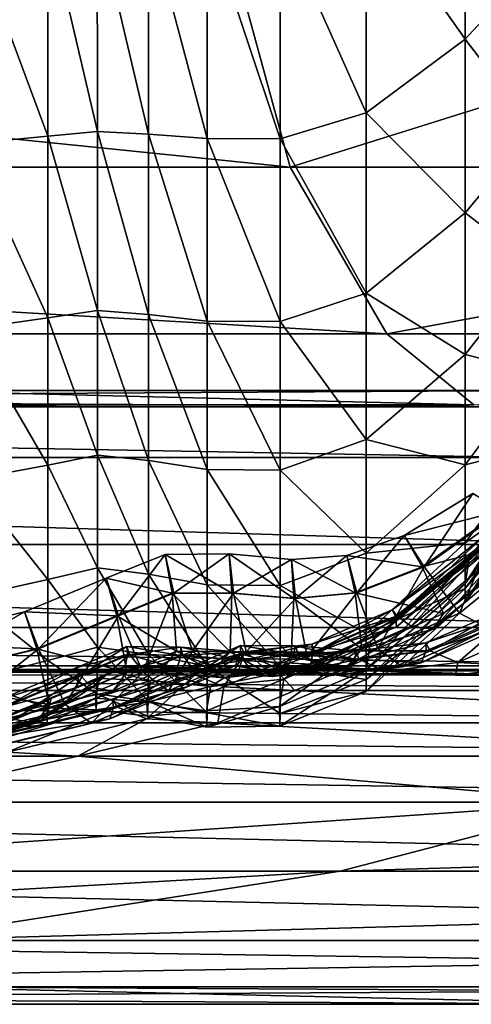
# Model space of a CAD drawing. Header units: millimetres. Extents: x 2387 to 13955, y -4964 to 364.
# Tile 553 of 656: x 7061.72 to 7066.44, y -3436.53 to -3426.23. Entities that reach past the tile are written whole.
import ezdxf

# ---------------------------------------------------------------- set-up
doc = ezdxf.new("R2010")
doc.units = ezdxf.units.MM
doc.header["$MEASUREMENT"] = 0
doc.layers.add('Predefinito', color=7, linetype='Continuous', true_color=0x000000)

msp = doc.modelspace()

# ---------------------------------------------------------------- linework, layer by layer
at = {"layer": 'Predefinito'}
for points in [[(7065.344, -3424.964, 13.362), (7066.378, -3424.3, 14.404), (7066.378, -3426.438, 14.882)], [(7067.104, -3425.649, 15.971), (7066.378, -3426.438, 14.882), (7066.378, -3424.3, 14.404)], [(7034.903, -3424.746, 608.078), (7035.729, -3427.775, 608.078), (7064.549, -3427.775, 730.308)], [(7064.549, -3427.775, 730.308), (7063.723, -3424.746, 730.308), (7034.903, -3424.746, 608.078)], [(7074.203, -3424.746, 775.505), (7063.723, -3424.746, 730.308), (7064.549, -3427.775, 730.308)], [(7064.549, -3427.775, 730.308), (7075.029, -3427.775, 775.505), (7074.203, -3424.746, 775.505)], [(7064.444, -3425.193, 12.977), (7065.344, -3424.964, 13.362), (7065.344, -3427.209, 13.843)], [(7066.378, -3426.438, 14.882), (7065.344, -3427.209, 13.843), (7065.344, -3424.964, 13.362)], [(7062.017, -3425.18, 13.035), (7062.534, -3425.151, 13.182), (7062.536, -3427.402, 13.668)], [(7062.534, -3425.151, 13.182), (7063.068, -3425.166, 13.107), (7063.07, -3427.43, 13.594)], [(7063.07, -3427.43, 13.594), (7062.536, -3427.402, 13.668), (7062.534, -3425.151, 13.182)], [(7061.188, -3425.225, 12.81), (7062.017, -3425.18, 13.035), (7062.018, -3427.453, 13.53)], [(7062.018, -3427.453, 13.53), (7061.189, -3427.531, 13.321), (7061.188, -3425.225, 12.81)], [(7062.536, -3427.402, 13.668), (7062.018, -3427.453, 13.53), (7062.017, -3425.18, 13.035)], [(7063.068, -3425.166, 13.107), (7063.684, -3425.192, 12.981), (7063.684, -3427.476, 13.471)], [(7063.684, -3427.476, 13.471), (7063.07, -3427.43, 13.594), (7063.068, -3425.166, 13.107)], [(7063.684, -3425.192, 12.981), (7064.444, -3425.193, 12.977), (7064.444, -3427.478, 13.464)], [(7064.444, -3427.478, 13.464), (7063.684, -3427.476, 13.471), (7063.684, -3425.192, 12.981)], [(7065.344, -3427.209, 13.843), (7064.444, -3427.478, 13.464), (7064.444, -3425.193, 12.977)], [(7066.378, -3426.438, 14.882), (7067.104, -3425.649, 15.971), (7067.103, -3427.384, 16.758)], [(7065.344, -3427.209, 13.843), (7066.378, -3426.438, 14.882), (7066.378, -3428.252, 15.698)], [(7067.103, -3427.384, 16.758), (7066.378, -3428.252, 15.698), (7066.378, -3426.438, 14.882)], [(7064.444, -3427.478, 13.464), (7065.344, -3427.209, 13.843), (7065.344, -3429.092, 14.682)], [(7066.378, -3428.252, 15.698), (7065.344, -3429.092, 14.682), (7065.344, -3427.209, 13.843)], [(7062.018, -3427.453, 13.53), (7062.536, -3427.402, 13.668), (7062.537, -3429.274, 14.5)], [(7063.07, -3429.317, 14.433), (7062.537, -3429.274, 14.5), (7062.536, -3427.402, 13.668)], [(7062.536, -3427.402, 13.668), (7063.07, -3427.43, 13.594), (7063.07, -3429.317, 14.433)], [(7063.684, -3429.386, 14.322), (7063.07, -3429.317, 14.433), (7063.07, -3427.43, 13.594)], [(7063.07, -3427.43, 13.594), (7063.684, -3427.476, 13.471), (7063.684, -3429.386, 14.322)], [(7066.378, -3428.252, 15.698), (7067.103, -3427.384, 16.758), (7067.102, -3428.812, 17.864)], [(7061.189, -3427.531, 13.321), (7062.018, -3427.453, 13.53), (7062.018, -3429.351, 14.378)], [(7062.018, -3429.351, 14.378), (7061.189, -3429.468, 14.191), (7061.189, -3427.531, 13.321)], [(7062.537, -3429.274, 14.5), (7062.018, -3429.351, 14.378), (7062.018, -3427.453, 13.53)], [(7064.444, -3429.39, 14.315), (7063.684, -3429.386, 14.322), (7063.684, -3427.476, 13.471)], [(7063.684, -3427.476, 13.471), (7064.444, -3427.478, 13.464), (7064.444, -3429.39, 14.315)], [(7065.344, -3429.092, 14.682), (7064.444, -3429.39, 14.315), (7064.444, -3427.478, 13.464)], [(7035.729, -3427.775, 608.078), (7036.738, -3429.519, 608.078), (7065.559, -3429.519, 730.308)], [(7065.559, -3429.519, 730.308), (7064.549, -3427.775, 730.308), (7035.729, -3427.775, 608.078)], [(7075.029, -3427.775, 775.505), (7064.549, -3427.775, 730.308), (7065.559, -3429.519, 730.308)], [(7065.559, -3429.519, 730.308), (7076.039, -3429.519, 775.505), (7075.029, -3427.775, 775.505)], [(7065.344, -3429.092, 14.682), (7066.378, -3428.252, 15.698), (7066.378, -3429.735, 16.85)], [(7067.102, -3428.812, 17.864), (7066.378, -3429.735, 16.85), (7066.378, -3428.252, 15.698)], [(7066.378, -3429.735, 16.85), (7067.102, -3428.812, 17.864), (7067.103, -3429.918, 19.293)], [(7064.444, -3429.39, 14.315), (7065.344, -3429.092, 14.682), (7065.344, -3430.623, 15.871)], [(7066.378, -3429.735, 16.85), (7065.344, -3430.623, 15.871), (7065.344, -3429.092, 14.682)], [(7062.018, -3429.351, 14.378), (7062.537, -3429.274, 14.5), (7062.537, -3430.788, 15.675)], [(7062.537, -3429.274, 14.5), (7063.07, -3429.317, 14.433), (7063.071, -3430.844, 15.619)], [(7063.071, -3430.844, 15.619), (7062.537, -3430.788, 15.675), (7062.537, -3429.274, 14.5)], [(7061.189, -3429.468, 14.191), (7062.018, -3429.351, 14.378), (7062.019, -3430.89, 15.573)], [(7062.537, -3430.788, 15.675), (7062.019, -3430.89, 15.573), (7062.018, -3429.351, 14.378)], [(7063.07, -3429.317, 14.433), (7063.684, -3429.386, 14.322), (7063.684, -3430.936, 15.527)], [(7063.684, -3430.936, 15.527), (7063.071, -3430.844, 15.619), (7063.07, -3429.317, 14.433)], [(7063.684, -3429.386, 14.322), (7064.444, -3429.39, 14.315), (7064.444, -3430.943, 15.52)], [(7064.444, -3430.943, 15.52), (7063.684, -3430.936, 15.527), (7063.684, -3429.386, 14.322)], [(7062.019, -3430.89, 15.573), (7061.189, -3431.046, 15.417), (7061.189, -3429.468, 14.191)], [(7065.344, -3430.623, 15.871), (7064.444, -3430.943, 15.52), (7064.444, -3429.39, 14.315)], [(7036.738, -3429.519, 608.078), (7037.649, -3430.261, 608.06), (7066.47, -3430.26, 730.29)], [(7066.47, -3430.26, 730.29), (7065.559, -3429.519, 730.308), (7036.738, -3429.519, 608.078)], [(7076.039, -3429.519, 775.505), (7065.559, -3429.519, 730.308), (7066.47, -3430.26, 730.29)], [(7065.344, -3430.623, 15.871), (7066.378, -3429.735, 16.85), (7066.378, -3430.887, 18.334)], [(7067.103, -3429.918, 19.293), (7066.378, -3430.887, 18.334), (7066.378, -3429.735, 16.85)], [(7066.378, -3430.887, 18.334), (7067.103, -3429.918, 19.293), (7067.106, -3430.704, 21.01)], [(7038.179, -3430.281, 608.005), (7038.349, -3430.112, 607.968), (7067.17, -3430.111, 730.202)], [(7067.17, -3430.111, 730.202), (7067, -3430.281, 730.237), (7038.179, -3430.281, 608.005)], [(7038.349, -3430.112, 607.968), (7038.179, -3430.281, 608.005), (7067, -3430.281, 730.237)], [(7067, -3430.281, 730.237), (7067.17, -3430.111, 730.202), (7038.349, -3430.112, 607.968)], [(7067, -3430.281, 730.237), (7066.47, -3430.26, 730.29), (7037.649, -3430.261, 608.06)], [(7037.649, -3430.261, 608.06), (7038.179, -3430.281, 608.005), (7067, -3430.281, 730.237)], [(7038.179, -3430.281, 608.005), (7038.2, -3430.811, 608.06), (7067.021, -3430.811, 730.29)], [(7067.021, -3430.811, 730.29), (7067, -3430.281, 730.237), (7038.179, -3430.281, 608.005)], [(7064.444, -3430.943, 15.52), (7065.344, -3430.623, 15.871), (7065.344, -3431.811, 17.402)], [(7066.378, -3430.887, 18.334), (7065.344, -3431.811, 17.402), (7065.344, -3430.623, 15.871)], [(7066.378, -3431.703, 20.136), (7067.106, -3430.704, 21.01), (7067.109, -3431.174, 22.982)], [(7067.106, -3430.704, 21.01), (7066.378, -3431.703, 20.136), (7066.378, -3430.887, 18.334)], [(7038.2, -3430.811, 608.06), (7038.941, -3431.722, 608.078), (7067.762, -3431.722, 730.308)], [(7067.762, -3431.722, 730.308), (7067.021, -3430.811, 730.29), (7038.2, -3430.811, 608.06)], [(7062.019, -3430.89, 15.573), (7062.537, -3430.788, 15.675), (7062.537, -3431.963, 17.189)], [(7063.07, -3432.03, 17.147), (7062.537, -3431.963, 17.189), (7062.537, -3430.788, 15.675)], [(7062.537, -3430.788, 15.675), (7063.071, -3430.844, 15.619), (7063.07, -3432.03, 17.147)], [(7061.189, -3431.046, 15.417), (7062.019, -3430.89, 15.573), (7062.018, -3432.085, 17.112)], [(7062.537, -3431.963, 17.189), (7062.018, -3432.085, 17.112), (7062.019, -3430.89, 15.573)], [(7063.684, -3432.141, 17.077), (7063.07, -3432.03, 17.147), (7063.071, -3430.844, 15.619)], [(7063.071, -3430.844, 15.619), (7063.684, -3430.936, 15.527), (7063.684, -3432.141, 17.077)], [(7065.344, -3431.811, 17.402), (7066.378, -3430.887, 18.334), (7066.378, -3431.703, 20.136)], [(7066.378, -3432.128, 215.142), (7067.115, -3431.167, 215.43), (7067.165, -3430.925, 359.897)], [(7067.165, -3430.925, 359.897), (7066.426, -3431.852, 359.823), (7066.378, -3432.128, 215.142)], [(7066.571, -3431.753, 412.596), (7066.426, -3431.852, 359.823), (7067.165, -3430.925, 359.897)], [(7064.444, -3432.148, 17.073), (7063.684, -3432.141, 17.077), (7063.684, -3430.936, 15.527)], [(7063.684, -3430.936, 15.527), (7064.444, -3430.943, 15.52), (7064.444, -3432.148, 17.073)], [(7065.344, -3431.811, 17.402), (7064.444, -3432.148, 17.073), (7064.444, -3430.943, 15.52)], [(7062.018, -3432.085, 17.112), (7061.189, -3432.272, 16.995), (7061.189, -3431.046, 15.417)], [(7065.949, -3431.953, 426.891), (7065.743, -3431.628, 426.802), (7066.46, -3431.189, 426.83)], [(7066.754, -3431.37, 426.699), (7066.46, -3431.189, 426.83), (7065.743, -3431.628, 426.802)], [(7066.46, -3431.189, 426.83), (7066.772, -3431.37, 426.909), (7065.949, -3431.953, 426.891)], [(7067.115, -3431.167, 215.43), (7066.378, -3432.128, 215.142), (7066.378, -3432.324, 71.599)], [(7066.378, -3432.324, 71.599), (7067.112, -3431.329, 72.143), (7067.115, -3431.167, 215.43)], [(7067.109, -3431.174, 22.982), (7066.378, -3432.182, 22.245), (7066.378, -3431.703, 20.136)], [(7066.378, -3432.182, 22.245), (7067.109, -3431.174, 22.982), (7067.112, -3431.329, 72.143)], [(7067.112, -3431.329, 72.143), (7066.378, -3432.324, 71.599), (7066.378, -3432.182, 22.245)], [(7065.743, -3431.628, 426.802), (7065.931, -3431.953, 426.681), (7066.754, -3431.37, 426.699)], [(7067.135, -3431.644, 425.783), (7066.754, -3431.37, 426.699), (7065.931, -3431.953, 426.681)], [(7066.32, -3432.439, 427.744), (7065.949, -3431.953, 426.891), (7066.772, -3431.37, 426.909)], [(7066.772, -3431.37, 426.909), (7067.303, -3431.642, 427.748), (7066.32, -3432.439, 427.744)], [(7065.931, -3431.953, 426.681), (7065.743, -3431.628, 426.802), (7065.143, -3431.836, 426.776)], [(7065.248, -3432.225, 426.873), (7065.143, -3431.836, 426.776), (7065.743, -3431.628, 426.802)], [(7065.743, -3431.628, 426.802), (7065.949, -3431.953, 426.891), (7065.248, -3432.225, 426.873)], [(7066.641, -3431.664, 419.606), (7066.585, -3431.626, 419.795), (7065.616, -3432.404, 419.791)], [(7065.671, -3432.473, 419.973), (7065.616, -3432.404, 419.791), (7066.585, -3431.626, 419.795)], [(7066.585, -3431.626, 419.795), (7066.662, -3431.664, 419.976), (7065.671, -3432.473, 419.973)], [(7065.931, -3431.953, 426.681), (7066.152, -3432.442, 425.778), (7067.135, -3431.644, 425.783)], [(7067.08, -3431.737, 423.348), (7067.135, -3431.644, 425.783), (7066.152, -3432.442, 425.778)], [(7066.626, -3432.599, 430.158), (7066.32, -3432.439, 427.744), (7067.303, -3431.642, 427.748)], [(7038.941, -3431.722, 608.078), (7039.975, -3432.59, 608.078), (7068.796, -3432.59, 730.308)], [(7068.796, -3432.59, 730.308), (7067.762, -3431.722, 730.308), (7038.941, -3431.722, 608.078)], [(7065.344, -3432.65, 19.282), (7066.378, -3431.703, 20.136), (7066.378, -3432.182, 22.245)], [(7066.378, -3431.703, 20.136), (7065.344, -3432.65, 19.282), (7065.344, -3431.811, 17.402)], [(7065.66, -3432.58, 417.757), (7065.535, -3432.624, 412.596), (7066.571, -3431.753, 412.596)], [(7066.426, -3431.852, 359.823), (7066.571, -3431.753, 412.596), (7065.535, -3432.624, 412.596)], [(7065.616, -3432.404, 419.791), (7065.65, -3432.473, 419.603), (7066.641, -3431.664, 419.606)], [(7066.685, -3431.725, 417.757), (7066.641, -3431.664, 419.606), (7065.65, -3432.473, 419.603)], [(7065.65, -3432.473, 419.603), (7065.66, -3432.58, 417.757), (7066.685, -3431.725, 417.757)], [(7066.571, -3431.753, 412.596), (7066.685, -3431.725, 417.757), (7065.66, -3432.58, 417.757)], [(7065.814, -3432.575, 420.907), (7065.671, -3432.473, 419.973), (7066.662, -3431.664, 419.976)], [(7066.662, -3431.664, 419.976), (7066.839, -3431.72, 420.907), (7065.814, -3432.575, 420.907)], [(7066.043, -3432.607, 423.348), (7065.814, -3432.575, 420.907), (7066.839, -3431.72, 420.907)], [(7066.839, -3431.72, 420.907), (7067.08, -3431.737, 423.348), (7066.043, -3432.607, 423.348)], [(7066.152, -3432.442, 425.778), (7066.043, -3432.607, 423.348), (7067.08, -3431.737, 423.348)], [(7063.316, -3432.23, 426.666), (7063.245, -3431.826, 426.778), (7062.626, -3432.073, 426.787)], [(7062.755, -3432.466, 426.882), (7062.626, -3432.073, 426.787), (7063.245, -3431.826, 426.778)], [(7063.245, -3431.826, 426.778), (7063.334, -3432.23, 426.876), (7062.755, -3432.466, 426.882)], [(7063.334, -3432.23, 426.876), (7063.245, -3431.826, 426.778), (7063.912, -3431.818, 426.765)], [(7063.941, -3432.228, 426.657), (7063.912, -3431.818, 426.765), (7063.245, -3431.826, 426.778)], [(7063.245, -3431.826, 426.778), (7063.316, -3432.23, 426.666), (7063.941, -3432.228, 426.657)], [(7063.912, -3431.818, 426.765), (7063.959, -3432.228, 426.867), (7063.334, -3432.23, 426.876)], [(7063.959, -3432.228, 426.867), (7063.912, -3431.818, 426.765), (7064.565, -3431.878, 426.761)], [(7063.912, -3431.818, 426.765), (7063.941, -3432.228, 426.657), (7064.587, -3432.285, 426.653)], [(7064.587, -3432.285, 426.653), (7064.565, -3431.878, 426.761), (7063.912, -3431.818, 426.765)], [(7064.444, -3432.148, 17.073), (7065.344, -3431.811, 17.402), (7065.344, -3432.65, 19.282)], [(7065.23, -3432.225, 426.663), (7065.143, -3431.836, 426.776), (7064.565, -3431.878, 426.761)], [(7064.605, -3432.284, 426.863), (7064.565, -3431.878, 426.761), (7065.143, -3431.836, 426.776)], [(7065.143, -3431.836, 426.776), (7065.248, -3432.225, 426.873), (7064.605, -3432.284, 426.863)], [(7065.143, -3431.836, 426.776), (7065.23, -3432.225, 426.663), (7065.931, -3431.953, 426.681)], [(7065.343, -3433.035, 214.857), (7066.378, -3432.128, 215.142), (7066.426, -3431.852, 359.823)], [(7066.426, -3431.852, 359.823), (7065.39, -3432.733, 359.752), (7065.343, -3433.035, 214.857)], [(7065.535, -3432.624, 412.596), (7065.39, -3432.733, 359.752), (7066.426, -3431.852, 359.823)], [(7064.565, -3431.878, 426.761), (7064.605, -3432.284, 426.863), (7063.959, -3432.228, 426.867)], [(7064.565, -3431.878, 426.761), (7064.587, -3432.285, 426.653), (7065.23, -3432.225, 426.663)], [(7066.152, -3432.442, 425.778), (7065.931, -3431.953, 426.681), (7065.23, -3432.225, 426.663)], [(7065.466, -3432.808, 427.739), (7065.248, -3432.225, 426.873), (7065.949, -3431.953, 426.891)], [(7065.949, -3431.953, 426.891), (7066.32, -3432.439, 427.744), (7065.466, -3432.808, 427.739)], [(7062.018, -3432.085, 17.112), (7062.537, -3431.963, 17.189), (7062.535, -3432.795, 19.061)], [(7063.069, -3432.87, 19.033), (7062.535, -3432.795, 19.061), (7062.537, -3431.963, 17.189)], [(7062.537, -3431.963, 17.189), (7063.07, -3432.03, 17.147), (7063.069, -3432.87, 19.033)], [(7063.684, -3432.992, 18.987), (7063.069, -3432.87, 19.033), (7063.07, -3432.03, 17.147)], [(7063.07, -3432.03, 17.147), (7063.684, -3432.141, 17.077), (7063.684, -3432.992, 18.987)], [(7061.189, -3432.272, 16.995), (7062.018, -3432.085, 17.112), (7062.017, -3432.933, 19.01)], [(7062.737, -3432.466, 426.671), (7062.626, -3432.073, 426.787), (7061.775, -3432.425, 426.788)], [(7061.921, -3432.813, 426.882), (7061.775, -3432.425, 426.788), (7062.626, -3432.073, 426.787)], [(7062.626, -3432.073, 426.787), (7062.755, -3432.466, 426.882), (7061.921, -3432.813, 426.882)], [(7062.535, -3432.795, 19.061), (7062.017, -3432.933, 19.01), (7062.018, -3432.085, 17.112)], [(7062.626, -3432.073, 426.787), (7062.737, -3432.466, 426.671), (7063.316, -3432.23, 426.666)], [(7063.684, -3432.141, 17.077), (7064.444, -3432.148, 17.073), (7064.444, -3432.999, 18.985)], [(7064.444, -3432.999, 18.985), (7063.684, -3432.992, 18.987), (7063.684, -3432.141, 17.077)], [(7065.344, -3432.65, 19.282), (7064.444, -3432.999, 18.985), (7064.444, -3432.148, 17.073)], [(7066.378, -3432.128, 215.142), (7065.343, -3433.035, 214.857), (7065.343, -3433.259, 71.061)], [(7065.343, -3433.259, 71.061), (7066.378, -3432.324, 71.599), (7066.378, -3432.128, 215.142)], [(7063.361, -3432.836, 425.779), (7063.316, -3432.23, 426.666), (7062.737, -3432.466, 426.671)], [(7063.011, -3433.056, 427.744), (7062.755, -3432.466, 426.882), (7063.334, -3432.23, 426.876)], [(7063.334, -3432.23, 426.876), (7063.529, -3432.835, 427.745), (7063.011, -3433.056, 427.744)], [(7063.923, -3432.843, 425.775), (7063.941, -3432.228, 426.657), (7063.316, -3432.23, 426.666)], [(7063.316, -3432.23, 426.666), (7063.361, -3432.836, 425.779), (7063.923, -3432.843, 425.775)], [(7063.529, -3432.835, 427.745), (7063.334, -3432.23, 426.876), (7063.959, -3432.228, 426.867)], [(7063.959, -3432.228, 426.867), (7064.091, -3432.841, 427.741), (7063.529, -3432.835, 427.745)], [(7063.941, -3432.228, 426.657), (7063.923, -3432.843, 425.775), (7064.559, -3432.895, 425.772)], [(7064.559, -3432.895, 425.772), (7064.587, -3432.285, 426.653), (7063.941, -3432.228, 426.657)], [(7064.091, -3432.841, 427.741), (7063.959, -3432.228, 426.867), (7064.605, -3432.284, 426.863)], [(7065.298, -3432.81, 425.774), (7065.23, -3432.225, 426.663), (7064.587, -3432.285, 426.653)], [(7064.728, -3432.893, 427.738), (7064.605, -3432.284, 426.863), (7065.248, -3432.225, 426.873)], [(7065.248, -3432.225, 426.873), (7065.466, -3432.808, 427.739), (7064.728, -3432.893, 427.738)], [(7065.23, -3432.225, 426.663), (7065.298, -3432.81, 425.774), (7066.152, -3432.442, 425.778)], [(7066.378, -3432.182, 22.245), (7065.344, -3433.132, 21.519), (7065.344, -3432.65, 19.282)], [(7065.344, -3433.132, 21.519), (7066.378, -3432.182, 22.245), (7066.378, -3432.324, 71.599)], [(7062.017, -3432.933, 19.01), (7061.188, -3433.142, 18.932), (7061.189, -3432.272, 16.995)], [(7064.605, -3432.284, 426.863), (7064.728, -3432.893, 427.738), (7064.091, -3432.841, 427.741)], [(7064.587, -3432.285, 426.653), (7064.559, -3432.895, 425.772), (7065.298, -3432.81, 425.774)], [(7066.378, -3432.324, 71.599), (7065.343, -3433.259, 71.061), (7065.344, -3433.132, 21.519)], [(7060.527, -3433.144, 426.875), (7060.417, -3432.748, 426.778), (7061.775, -3432.425, 426.788)], [(7061.903, -3432.813, 426.671), (7061.775, -3432.425, 426.788), (7060.417, -3432.748, 426.778)], [(7061.775, -3432.425, 426.788), (7061.921, -3432.813, 426.882), (7060.527, -3433.144, 426.875)], [(7061.775, -3432.425, 426.788), (7061.903, -3432.813, 426.671), (7062.737, -3432.466, 426.671)], [(7062.844, -3433.057, 425.779), (7062.737, -3432.466, 426.671), (7061.903, -3432.813, 426.671)], [(7062.199, -3433.394, 427.742), (7061.921, -3432.813, 426.882), (7062.755, -3432.466, 426.882)], [(7062.755, -3432.466, 426.882), (7063.011, -3433.056, 427.744), (7062.199, -3433.394, 427.742)], [(7062.737, -3432.466, 426.671), (7062.844, -3433.057, 425.779), (7063.361, -3432.836, 425.779)], [(7064.809, -3432.846, 419.971), (7064.776, -3432.764, 419.787), (7065.616, -3432.404, 419.791)], [(7065.65, -3432.473, 419.603), (7065.616, -3432.404, 419.791), (7064.776, -3432.764, 419.787)], [(7064.776, -3432.764, 419.787), (7064.788, -3432.847, 419.601), (7065.65, -3432.473, 419.603)], [(7065.66, -3432.58, 417.757), (7065.65, -3432.473, 419.603), (7064.788, -3432.847, 419.601)], [(7065.616, -3432.404, 419.791), (7065.671, -3432.473, 419.973), (7064.809, -3432.846, 419.971)], [(7064.919, -3432.969, 420.906), (7064.809, -3432.846, 419.971), (7065.671, -3432.473, 419.973)], [(7065.671, -3432.473, 419.973), (7065.814, -3432.575, 420.907), (7064.919, -3432.969, 420.906)], [(7066.043, -3432.607, 423.348), (7066.152, -3432.442, 425.778), (7065.298, -3432.81, 425.774)], [(7065.721, -3433, 430.158), (7065.466, -3432.808, 427.739), (7066.32, -3432.439, 427.744)], [(7066.32, -3432.439, 427.744), (7066.626, -3432.599, 430.158), (7065.721, -3433, 430.158)], [(7066.012, -3432.832, 433.911), (7065.968, -3432.749, 433.728), (7066.808, -3432.389, 433.736)], [(7066.831, -3432.458, 433.546), (7066.808, -3432.389, 433.736), (7065.968, -3432.749, 433.728)], [(7065.968, -3432.749, 433.728), (7065.97, -3432.832, 433.541), (7066.831, -3432.458, 433.546)], [(7066.813, -3432.562, 432.602), (7066.831, -3432.458, 433.546), (7065.97, -3432.832, 433.541)], [(7066.808, -3432.389, 433.736), (7066.873, -3432.458, 433.916), (7066.012, -3432.832, 433.911)], [(7066.304, -3432.954, 435.734), (7066.012, -3432.832, 433.911), (7066.873, -3432.458, 433.916)], [(7066.873, -3432.458, 433.916), (7067.197, -3432.56, 435.734), (7066.304, -3432.954, 435.734)], [(7065.138, -3433.007, 423.348), (7064.919, -3432.969, 420.906), (7065.814, -3432.575, 420.907)], [(7065.814, -3432.575, 420.907), (7066.043, -3432.607, 423.348), (7065.138, -3433.007, 423.348)], [(7066.626, -3432.599, 430.158), (7066.813, -3432.562, 432.602), (7065.92, -3432.956, 432.601)], [(7065.97, -3432.832, 433.541), (7065.92, -3432.956, 432.601), (7066.813, -3432.562, 432.602)], [(7067.046, -3432.994, 440.841), (7066.304, -3432.954, 435.734), (7067.197, -3432.56, 435.734)], [(7039.975, -3432.59, 608.078), (7040.873, -3432.99, 608.078), (7069.694, -3432.99, 730.308)], [(7069.694, -3432.99, 730.308), (7068.796, -3432.59, 730.308), (7039.975, -3432.59, 608.078)], [(7064.444, -3432.999, 18.985), (7065.344, -3432.65, 19.282), (7065.344, -3433.132, 21.519)], [(7065.535, -3432.624, 412.596), (7064.629, -3433.023, 412.596), (7064.485, -3433.127, 359.728)], [(7064.485, -3433.127, 359.728), (7065.39, -3432.733, 359.752), (7065.535, -3432.624, 412.596)], [(7064.629, -3433.023, 412.596), (7065.535, -3432.624, 412.596), (7065.66, -3432.58, 417.757)], [(7065.66, -3432.58, 417.757), (7064.766, -3432.973, 417.756), (7064.629, -3433.023, 412.596)], [(7064.788, -3432.847, 419.601), (7064.766, -3432.973, 417.756), (7065.66, -3432.58, 417.757)], [(7065.298, -3432.81, 425.774), (7065.138, -3433.007, 423.348), (7066.043, -3432.607, 423.348)], [(7065.92, -3432.956, 432.601), (7065.721, -3433, 430.158), (7066.626, -3432.599, 430.158)], [(7060.417, -3432.748, 426.778), (7060.509, -3433.145, 426.664), (7061.903, -3432.813, 426.671)], [(7063.557, -3433.082, 433.917), (7063.508, -3432.999, 433.735), (7064.032, -3432.776, 433.735)], [(7064.03, -3432.862, 433.548), (7064.032, -3432.776, 433.735), (7063.508, -3432.999, 433.735)], [(7064.032, -3432.776, 433.735), (7064.072, -3432.861, 433.918), (7063.557, -3433.082, 433.917)], [(7064.032, -3432.776, 433.735), (7064.03, -3432.862, 433.548), (7064.59, -3432.868, 433.544)], [(7064.072, -3432.861, 433.918), (7064.032, -3432.776, 433.735), (7064.601, -3432.781, 433.729)], [(7064.59, -3432.868, 433.544), (7064.601, -3432.781, 433.729), (7064.032, -3432.776, 433.735)], [(7064.065, -3432.932, 419.97), (7064.045, -3432.846, 419.785), (7064.776, -3432.764, 419.787)], [(7064.788, -3432.847, 419.601), (7064.776, -3432.764, 419.787), (7064.045, -3432.846, 419.785)], [(7064.776, -3432.764, 419.787), (7064.809, -3432.846, 419.971), (7064.065, -3432.932, 419.97)], [(7064.601, -3432.781, 433.729), (7064.633, -3432.868, 433.913), (7064.072, -3432.861, 433.918)], [(7064.44, -3433.413, 214.76), (7065.343, -3433.035, 214.857), (7065.39, -3432.733, 359.752)], [(7065.39, -3432.733, 359.752), (7064.485, -3433.127, 359.728), (7064.44, -3433.413, 214.76)], [(7064.601, -3432.781, 433.729), (7064.59, -3432.868, 433.544), (7065.227, -3432.919, 433.539)], [(7064.633, -3432.868, 433.913), (7064.601, -3432.781, 433.729), (7065.239, -3432.833, 433.725)], [(7065.227, -3432.919, 433.539), (7065.239, -3432.833, 433.725), (7064.601, -3432.781, 433.729)], [(7065.269, -3432.919, 433.909), (7065.239, -3432.833, 433.725), (7065.968, -3432.749, 433.728)], [(7065.97, -3432.832, 433.541), (7065.968, -3432.749, 433.728), (7065.239, -3432.833, 433.725)], [(7065.968, -3432.749, 433.728), (7066.012, -3432.832, 433.911), (7065.269, -3432.919, 433.909)], [(7062.032, -3433.395, 425.777), (7061.903, -3432.813, 426.671), (7060.509, -3433.145, 426.664)], [(7060.753, -3433.739, 427.74), (7060.527, -3433.144, 426.875), (7061.921, -3432.813, 426.882)], [(7061.921, -3432.813, 426.882), (7062.199, -3433.394, 427.742), (7060.753, -3433.739, 427.74)], [(7061.903, -3432.813, 426.671), (7062.032, -3433.395, 425.777), (7062.844, -3433.057, 425.779)], [(7062.017, -3432.933, 19.01), (7062.535, -3432.795, 19.061), (7062.53, -3433.281, 21.312)], [(7062.359, -3433.09, 419.974), (7062.321, -3433.007, 419.79), (7062.843, -3432.786, 419.79)], [(7062.851, -3432.871, 419.604), (7062.843, -3432.786, 419.79), (7062.321, -3433.007, 419.79)], [(7062.321, -3433.007, 419.79), (7062.338, -3433.091, 419.604), (7062.851, -3432.871, 419.604)], [(7062.826, -3433.002, 417.759), (7062.851, -3432.871, 419.604), (7062.338, -3433.091, 419.604)], [(7062.843, -3432.786, 419.79), (7062.872, -3432.871, 419.974), (7062.359, -3433.09, 419.974)], [(7062.477, -3433.215, 420.909), (7062.359, -3433.09, 419.974), (7062.872, -3432.871, 419.974)], [(7062.872, -3432.871, 419.974), (7062.977, -3432.999, 420.91), (7062.477, -3433.215, 420.909)], [(7063.066, -3433.357, 21.297), (7062.53, -3433.281, 21.312), (7062.535, -3432.795, 19.061)], [(7062.535, -3432.795, 19.061), (7063.069, -3432.87, 19.033), (7063.066, -3433.357, 21.297)], [(7062.851, -3432.871, 419.604), (7062.826, -3433.002, 417.759), (7063.37, -3433.012, 417.758)], [(7063.409, -3432.88, 419.602), (7063.409, -3432.793, 419.787), (7062.843, -3432.786, 419.79)], [(7062.843, -3432.786, 419.79), (7062.851, -3432.871, 419.604), (7063.409, -3432.88, 419.602)], [(7062.872, -3432.871, 419.974), (7062.843, -3432.786, 419.79), (7063.409, -3432.793, 419.787)], [(7063.194, -3433.04, 423.353), (7063.361, -3432.836, 425.779), (7062.844, -3433.057, 425.779)], [(7063.37, -3433.012, 417.758), (7063.409, -3432.88, 419.602), (7062.851, -3432.871, 419.604)], [(7063.409, -3432.793, 419.787), (7063.43, -3432.879, 419.972), (7062.872, -3432.871, 419.974)], [(7062.977, -3432.999, 420.91), (7062.872, -3432.871, 419.974), (7063.43, -3432.879, 419.972)], [(7063.43, -3432.879, 419.972), (7063.522, -3433.009, 420.909), (7062.977, -3432.999, 420.91)], [(7063.278, -3433.251, 430.162), (7063.011, -3433.056, 427.744), (7063.529, -3432.835, 427.745)], [(7063.683, -3433.482, 21.271), (7063.066, -3433.357, 21.297), (7063.069, -3432.87, 19.033)], [(7063.069, -3432.87, 19.033), (7063.684, -3432.992, 18.987), (7063.683, -3433.482, 21.271)], [(7063.361, -3432.836, 425.779), (7063.194, -3433.04, 423.353), (7063.735, -3433.05, 423.351)], [(7063.529, -3432.835, 427.745), (7063.776, -3433.035, 430.164), (7063.278, -3433.251, 430.162)], [(7063.735, -3433.05, 423.351), (7063.923, -3432.843, 425.775), (7063.361, -3432.836, 425.779)], [(7063.409, -3432.88, 419.602), (7063.37, -3433.012, 417.758), (7064.002, -3433.064, 417.756)], [(7063.409, -3432.793, 419.787), (7063.409, -3432.88, 419.602), (7064.044, -3432.933, 419.6)], [(7064.044, -3432.933, 419.6), (7064.045, -3432.846, 419.785), (7063.409, -3432.793, 419.787)], [(7063.43, -3432.879, 419.972), (7063.409, -3432.793, 419.787), (7064.045, -3432.846, 419.785)], [(7064.002, -3433.064, 417.756), (7064.044, -3432.933, 419.6), (7063.409, -3432.88, 419.602)], [(7064.045, -3432.846, 419.785), (7064.065, -3432.932, 419.97), (7063.43, -3432.879, 419.972)], [(7063.522, -3433.009, 420.909), (7063.43, -3432.879, 419.972), (7064.065, -3432.932, 419.97)], [(7063.508, -3432.999, 433.735), (7063.515, -3433.082, 433.548), (7064.03, -3432.862, 433.548)], [(7063.976, -3432.99, 432.608), (7064.03, -3432.862, 433.548), (7063.515, -3433.082, 433.548)], [(7063.776, -3433.035, 430.164), (7063.529, -3432.835, 427.745), (7064.091, -3432.841, 427.741)], [(7063.857, -3433.207, 435.739), (7063.557, -3433.082, 433.917), (7064.072, -3432.861, 433.918)], [(7063.923, -3432.843, 425.775), (7063.735, -3433.05, 423.351), (7064.367, -3433.101, 423.349)], [(7064.091, -3432.841, 427.741), (7064.318, -3433.044, 430.162), (7063.776, -3433.035, 430.164)], [(7064.072, -3432.861, 433.918), (7064.359, -3432.989, 435.741), (7063.857, -3433.207, 435.739)], [(7064.367, -3433.101, 423.349), (7064.559, -3432.895, 425.772), (7063.923, -3432.843, 425.775)], [(7064.03, -3432.862, 433.548), (7063.976, -3432.99, 432.608), (7064.523, -3432.999, 432.605)], [(7064.523, -3432.999, 432.605), (7064.59, -3432.868, 433.544), (7064.03, -3432.862, 433.548)], [(7064.045, -3432.846, 419.785), (7064.044, -3432.933, 419.6), (7064.788, -3432.847, 419.601)], [(7064.766, -3432.973, 417.756), (7064.788, -3432.847, 419.601), (7064.044, -3432.933, 419.6)], [(7064.155, -3433.06, 420.907), (7064.065, -3432.932, 419.97), (7064.809, -3432.846, 419.971)], [(7064.359, -3432.989, 435.741), (7064.072, -3432.861, 433.918), (7064.633, -3432.868, 433.913)], [(7064.318, -3433.044, 430.162), (7064.091, -3432.841, 427.741), (7064.728, -3432.893, 427.738)], [(7064.809, -3432.846, 419.971), (7064.919, -3432.969, 420.906), (7064.155, -3433.06, 420.907)], [(7064.633, -3432.868, 433.913), (7064.907, -3432.997, 435.738), (7064.359, -3432.989, 435.741)], [(7064.59, -3432.868, 433.544), (7064.523, -3432.999, 432.605), (7065.157, -3433.049, 432.601)], [(7065.138, -3433.007, 423.348), (7065.298, -3432.81, 425.774), (7064.559, -3432.895, 425.772)], [(7065.157, -3433.049, 432.601), (7065.227, -3432.919, 433.539), (7064.59, -3432.868, 433.544)], [(7065.239, -3432.833, 433.725), (7065.269, -3432.919, 433.909), (7064.633, -3432.868, 433.913)], [(7064.907, -3432.997, 435.738), (7064.633, -3432.868, 433.913), (7065.269, -3432.919, 433.909)], [(7064.951, -3433.094, 430.159), (7064.728, -3432.893, 427.738), (7065.466, -3432.808, 427.739)], [(7065.466, -3432.808, 427.739), (7065.721, -3433, 430.158), (7064.951, -3433.094, 430.159)], [(7065.239, -3432.833, 433.725), (7065.227, -3432.919, 433.539), (7065.97, -3432.832, 433.541)], [(7065.92, -3432.956, 432.601), (7065.97, -3432.832, 433.541), (7065.227, -3432.919, 433.539)], [(7065.541, -3433.047, 435.734), (7065.269, -3432.919, 433.909), (7066.012, -3432.832, 433.911)], [(7066.012, -3432.832, 433.911), (7066.304, -3432.954, 435.734), (7065.541, -3433.047, 435.734)], [(7061.188, -3433.142, 18.932), (7062.017, -3432.933, 19.01), (7062.014, -3433.429, 21.283)], [(7062.53, -3433.281, 21.312), (7062.014, -3433.429, 21.283), (7062.017, -3432.933, 19.01)], [(7064.065, -3432.932, 419.97), (7064.155, -3433.06, 420.907), (7063.522, -3433.009, 420.909)], [(7063.859, -3433.115, 412.596), (7064.629, -3433.023, 412.596), (7064.766, -3432.973, 417.756)], [(7064.766, -3432.973, 417.756), (7064.002, -3433.064, 417.756), (7063.859, -3433.115, 412.596)], [(7064.044, -3432.933, 419.6), (7064.002, -3433.064, 417.756), (7064.766, -3432.973, 417.756)], [(7064.367, -3433.101, 423.349), (7064.155, -3433.06, 420.907), (7064.919, -3432.969, 420.906)], [(7064.728, -3432.893, 427.738), (7064.951, -3433.094, 430.159), (7064.318, -3433.044, 430.162)], [(7064.559, -3432.895, 425.772), (7064.367, -3433.101, 423.349), (7065.138, -3433.007, 423.348)], [(7064.919, -3432.969, 420.906), (7065.138, -3433.007, 423.348), (7064.367, -3433.101, 423.349)], [(7065.269, -3432.919, 433.909), (7065.541, -3433.047, 435.734), (7064.907, -3432.997, 435.738)], [(7065.227, -3432.919, 433.539), (7065.157, -3433.049, 432.601), (7065.92, -3432.956, 432.601)], [(7065.721, -3433, 430.158), (7065.92, -3432.956, 432.601), (7065.157, -3433.049, 432.601)], [(7066.277, -3433.088, 440.843), (7065.541, -3433.047, 435.734), (7066.304, -3432.954, 435.734)], [(7066.304, -3432.954, 435.734), (7067.046, -3432.994, 440.841), (7066.277, -3433.088, 440.843)], [(7040.873, -3432.99, 608.078), (7041.639, -3433.084, 608.076), (7070.46, -3433.085, 730.305)], [(7070.46, -3433.085, 730.305), (7069.694, -3432.99, 730.308), (7040.873, -3432.99, 608.078)], [(7041.639, -3433.084, 608.076), (7042.277, -3433.036, 608.069), (7071.098, -3433.036, 730.298)], [(7071.098, -3433.036, 730.298), (7070.46, -3433.085, 730.305), (7041.639, -3433.084, 608.076)], [(7042.277, -3433.036, 608.069), (7042.827, -3433.029, 608.064), (7071.648, -3433.029, 730.293)], [(7071.648, -3433.029, 730.293), (7071.098, -3433.036, 730.298), (7042.277, -3433.036, 608.069)], [(7042.827, -3433.029, 608.064), (7043.333, -3433.247, 608.069), (7072.153, -3433.247, 730.298)], [(7072.153, -3433.247, 730.298), (7071.648, -3433.029, 730.293), (7042.827, -3433.029, 608.064)], [(7061.549, -3433.427, 419.972), (7061.507, -3433.345, 419.789), (7062.321, -3433.007, 419.79)], [(7062.338, -3433.091, 419.604), (7062.321, -3433.007, 419.79), (7061.507, -3433.345, 419.789)], [(7061.507, -3433.345, 419.789), (7061.528, -3433.427, 419.603), (7062.338, -3433.091, 419.604)], [(7062.325, -3433.217, 417.758), (7062.338, -3433.091, 419.604), (7061.528, -3433.427, 419.603)], [(7062.321, -3433.007, 419.79), (7062.359, -3433.09, 419.974), (7061.549, -3433.427, 419.972)], [(7061.671, -3433.55, 420.907), (7061.549, -3433.427, 419.972), (7062.359, -3433.09, 419.974)], [(7062.359, -3433.09, 419.974), (7062.477, -3433.215, 420.909), (7061.671, -3433.55, 420.907)], [(7062.698, -3433.255, 423.351), (7062.844, -3433.057, 425.779), (7062.032, -3433.395, 425.777)], [(7062.692, -3433.05, 412.598), (7062.194, -3433.264, 412.597), (7062.053, -3433.329, 359.729)], [(7062.053, -3433.329, 359.729), (7062.553, -3433.123, 359.73), (7062.692, -3433.05, 412.598)], [(7062.194, -3433.264, 412.597), (7062.692, -3433.05, 412.598), (7062.826, -3433.002, 417.759)], [(7062.826, -3433.002, 417.759), (7062.325, -3433.217, 417.758), (7062.194, -3433.264, 412.597)], [(7062.474, -3433.587, 430.159), (7062.199, -3433.394, 427.742), (7063.011, -3433.056, 427.744)], [(7062.338, -3433.091, 419.604), (7062.325, -3433.217, 417.758), (7062.826, -3433.002, 417.759)], [(7063.011, -3433.056, 427.744), (7063.278, -3433.251, 430.162), (7062.474, -3433.587, 430.159)], [(7062.698, -3433.255, 423.351), (7062.477, -3433.215, 420.909), (7062.977, -3432.999, 420.91)], [(7062.692, -3433.05, 412.598), (7062.553, -3433.123, 359.73), (7063.09, -3433.143, 359.729)], [(7062.826, -3433.002, 417.759), (7062.692, -3433.05, 412.598), (7063.23, -3433.062, 412.597)], [(7063.09, -3433.143, 359.729), (7063.23, -3433.062, 412.597), (7062.692, -3433.05, 412.598)], [(7062.746, -3433.421, 433.914), (7062.694, -3433.339, 433.733), (7063.508, -3432.999, 433.735)], [(7063.515, -3433.082, 433.548), (7063.508, -3432.999, 433.735), (7062.694, -3433.339, 433.733)], [(7062.694, -3433.339, 433.733), (7062.704, -3433.421, 433.545), (7063.515, -3433.082, 433.548)], [(7062.977, -3432.999, 420.91), (7063.194, -3433.04, 423.353), (7062.698, -3433.255, 423.351)], [(7062.844, -3433.057, 425.779), (7062.698, -3433.255, 423.351), (7063.194, -3433.04, 423.353)], [(7063.474, -3433.208, 432.606), (7063.515, -3433.082, 433.548), (7062.704, -3433.421, 433.545)], [(7063.508, -3432.999, 433.735), (7063.557, -3433.082, 433.917), (7062.746, -3433.421, 433.914)], [(7063.05, -3433.544, 435.736), (7062.746, -3433.421, 433.914), (7063.557, -3433.082, 433.917)], [(7063.23, -3433.062, 412.597), (7063.37, -3433.012, 417.758), (7062.826, -3433.002, 417.759)], [(7063.194, -3433.04, 423.353), (7062.977, -3432.999, 420.91), (7063.522, -3433.009, 420.909)], [(7063.557, -3433.082, 433.917), (7063.857, -3433.207, 435.739), (7063.05, -3433.544, 435.736)], [(7063.23, -3433.062, 412.597), (7063.09, -3433.143, 359.729), (7063.716, -3433.206, 359.728)], [(7063.522, -3433.009, 420.909), (7063.735, -3433.05, 423.351), (7063.194, -3433.04, 423.353)], [(7063.37, -3433.012, 417.758), (7063.23, -3433.062, 412.597), (7063.859, -3433.115, 412.596)], [(7063.716, -3433.206, 359.728), (7063.859, -3433.115, 412.596), (7063.23, -3433.062, 412.597)], [(7063.474, -3433.208, 432.606), (7063.278, -3433.251, 430.162), (7063.776, -3433.035, 430.164)], [(7063.859, -3433.115, 412.596), (7064.002, -3433.064, 417.756), (7063.37, -3433.012, 417.758)], [(7063.776, -3433.035, 430.164), (7063.976, -3432.99, 432.608), (7063.474, -3433.208, 432.606)], [(7063.515, -3433.082, 433.548), (7063.474, -3433.208, 432.606), (7063.976, -3432.99, 432.608)], [(7063.735, -3433.05, 423.351), (7063.522, -3433.009, 420.909), (7064.155, -3433.06, 420.907)], [(7064.444, -3433.486, 21.27), (7063.683, -3433.482, 21.271), (7063.684, -3432.992, 18.987)], [(7063.684, -3432.992, 18.987), (7064.444, -3432.999, 18.985), (7064.444, -3433.486, 21.27)], [(7064.629, -3433.023, 412.596), (7063.859, -3433.115, 412.596), (7063.716, -3433.206, 359.728)], [(7063.716, -3433.206, 359.728), (7064.485, -3433.127, 359.728), (7064.629, -3433.023, 412.596)], [(7064.155, -3433.06, 420.907), (7064.367, -3433.101, 423.349), (7063.735, -3433.05, 423.351)], [(7063.976, -3432.99, 432.608), (7063.776, -3433.035, 430.164), (7064.318, -3433.044, 430.162)], [(7064.6, -3433.247, 440.847), (7063.857, -3433.207, 435.739), (7064.359, -3432.989, 435.741)], [(7064.318, -3433.044, 430.162), (7064.523, -3432.999, 432.605), (7063.976, -3432.99, 432.608)], [(7064.523, -3432.999, 432.605), (7064.318, -3433.044, 430.162), (7064.951, -3433.094, 430.159)], [(7064.359, -3432.989, 435.741), (7065.099, -3433.03, 440.85), (7064.6, -3433.247, 440.847)], [(7065.643, -3433.039, 440.848), (7065.099, -3433.03, 440.85), (7064.359, -3432.989, 435.741)], [(7064.359, -3432.989, 435.741), (7064.907, -3432.997, 435.738), (7065.643, -3433.039, 440.848)], [(7065.343, -3433.035, 214.857), (7064.44, -3433.413, 214.76), (7064.443, -3433.621, 70.878)], [(7064.443, -3433.621, 70.878), (7065.343, -3433.259, 71.061), (7065.343, -3433.035, 214.857)], [(7065.344, -3433.132, 21.519), (7064.444, -3433.486, 21.27), (7064.444, -3432.999, 18.985)], [(7064.951, -3433.094, 430.159), (7065.157, -3433.049, 432.601), (7064.523, -3432.999, 432.605)], [(7072.229, -3433.246, 486.033), (7064.6, -3433.247, 440.847), (7065.099, -3433.03, 440.85)], [(7066.277, -3433.088, 440.843), (7065.643, -3433.039, 440.848), (7064.907, -3432.997, 435.738)], [(7064.907, -3432.997, 435.738), (7065.541, -3433.047, 435.734), (7066.277, -3433.088, 440.843)], [(7065.157, -3433.049, 432.601), (7064.951, -3433.094, 430.159), (7065.721, -3433, 430.158)], [(7065.099, -3433.03, 440.85), (7072.73, -3433.029, 486.036), (7072.229, -3433.246, 486.033)], [(7073.275, -3433.038, 486.033), (7072.73, -3433.029, 486.036), (7065.099, -3433.03, 440.85)], [(7065.099, -3433.03, 440.85), (7065.643, -3433.039, 440.848), (7073.275, -3433.038, 486.033)], [(7073.91, -3433.087, 486.028), (7073.275, -3433.038, 486.033), (7065.643, -3433.039, 440.848)], [(7065.643, -3433.039, 440.848), (7066.277, -3433.088, 440.843), (7073.91, -3433.087, 486.028)], [(7073.91, -3433.087, 486.028), (7066.277, -3433.088, 440.843), (7067.046, -3432.994, 440.841)], [(7060.509, -3433.145, 426.664), (7060.585, -3433.739, 425.774), (7062.032, -3433.395, 425.777)], [(7062.014, -3433.429, 21.283), (7061.188, -3433.653, 21.238), (7061.188, -3433.142, 18.932)], [(7062.008, -3433.51, 214.761), (7062.514, -3433.326, 214.766), (7062.553, -3433.123, 359.73)], [(7062.553, -3433.123, 359.73), (7062.053, -3433.329, 359.729), (7062.008, -3433.51, 214.761)], [(7063.09, -3433.143, 359.729), (7062.553, -3433.123, 359.73), (7062.514, -3433.326, 214.766)], [(7062.514, -3433.326, 214.766), (7063.051, -3433.369, 214.764), (7063.09, -3433.143, 359.729)], [(7063.716, -3433.206, 359.728), (7063.09, -3433.143, 359.729), (7063.051, -3433.369, 214.764)], [(7063.674, -3433.459, 214.76), (7064.44, -3433.413, 214.76), (7064.485, -3433.127, 359.728)], [(7064.485, -3433.127, 359.728), (7063.716, -3433.206, 359.728), (7063.674, -3433.459, 214.76)], [(7064.444, -3433.486, 21.27), (7065.344, -3433.132, 21.519), (7065.343, -3433.259, 71.061)], [(7043.333, -3433.247, 608.069), (7044.142, -3433.585, 608.076), (7072.962, -3433.585, 730.305)], [(7072.962, -3433.585, 730.305), (7072.153, -3433.247, 730.298), (7043.333, -3433.247, 608.069)], [(7062.194, -3433.264, 412.597), (7061.388, -3433.597, 412.596), (7061.243, -3433.649, 359.726)], [(7061.243, -3433.649, 359.726), (7062.053, -3433.329, 359.729), (7062.194, -3433.264, 412.597)], [(7061.388, -3433.597, 412.596), (7062.194, -3433.264, 412.597), (7062.325, -3433.217, 417.758)], [(7062.325, -3433.217, 417.758), (7061.519, -3433.552, 417.757), (7061.388, -3433.597, 412.596)], [(7061.528, -3433.427, 419.603), (7061.519, -3433.552, 417.757), (7062.325, -3433.217, 417.758)], [(7061.894, -3433.59, 423.349), (7061.671, -3433.55, 420.907), (7062.477, -3433.215, 420.909)], [(7062.477, -3433.215, 420.909), (7062.698, -3433.255, 423.351), (7061.894, -3433.59, 423.349)], [(7062.032, -3433.395, 425.777), (7061.894, -3433.59, 423.349), (7062.698, -3433.255, 423.351)], [(7062.014, -3433.429, 21.283), (7062.53, -3433.281, 21.312), (7062.523, -3433.449, 70.896)], [(7062.667, -3433.544, 432.602), (7062.474, -3433.587, 430.159), (7063.278, -3433.251, 430.162)], [(7063.06, -3433.515, 70.89), (7062.523, -3433.449, 70.896), (7062.53, -3433.281, 21.312)], [(7062.53, -3433.281, 21.312), (7063.066, -3433.357, 21.297), (7063.06, -3433.515, 70.89)], [(7063.278, -3433.251, 430.162), (7063.474, -3433.208, 432.606), (7062.667, -3433.544, 432.602)], [(7062.704, -3433.421, 433.545), (7062.667, -3433.544, 432.602), (7063.474, -3433.208, 432.606)], [(7063.794, -3433.584, 440.843), (7063.05, -3433.544, 435.736), (7063.857, -3433.207, 435.739)], [(7063.051, -3433.369, 214.764), (7063.674, -3433.459, 214.76), (7063.716, -3433.206, 359.728)], [(7063.857, -3433.207, 435.739), (7064.6, -3433.247, 440.847), (7063.794, -3433.584, 440.843)], [(7071.424, -3433.584, 486.028), (7063.794, -3433.584, 440.843), (7064.6, -3433.247, 440.847)], [(7065.343, -3433.259, 71.061), (7064.443, -3433.621, 70.878), (7064.444, -3433.486, 21.27)], [(7064.6, -3433.247, 440.847), (7072.229, -3433.246, 486.033), (7071.424, -3433.584, 486.028)], [(7061.894, -3433.59, 423.349), (7062.032, -3433.395, 425.777), (7060.585, -3433.739, 425.774)], [(7061.01, -3433.936, 430.157), (7060.753, -3433.739, 427.74), (7062.199, -3433.394, 427.742)], [(7062.199, -3433.394, 427.742), (7062.474, -3433.587, 430.159), (7061.01, -3433.936, 430.157)], [(7061.191, -3433.794, 214.753), (7062.008, -3433.51, 214.761), (7062.053, -3433.329, 359.729)], [(7062.053, -3433.329, 359.729), (7061.243, -3433.649, 359.726), (7061.191, -3433.794, 214.753)], [(7061.298, -3433.768, 433.911), (7061.253, -3433.684, 433.729), (7062.694, -3433.339, 433.733)], [(7062.704, -3433.421, 433.545), (7062.694, -3433.339, 433.733), (7061.253, -3433.684, 433.729)], [(7062.694, -3433.339, 433.733), (7062.746, -3433.421, 433.914), (7061.298, -3433.768, 433.911)], [(7062.514, -3433.326, 214.766), (7062.008, -3433.51, 214.761), (7062.011, -3433.609, 70.883)], [(7062.011, -3433.609, 70.883), (7062.523, -3433.449, 70.896), (7062.514, -3433.326, 214.766)], [(7063.051, -3433.369, 214.764), (7062.514, -3433.326, 214.766), (7062.523, -3433.449, 70.896)], [(7062.523, -3433.449, 70.896), (7063.06, -3433.515, 70.89), (7063.051, -3433.369, 214.764)], [(7063.674, -3433.459, 214.76), (7063.051, -3433.369, 214.764), (7063.06, -3433.515, 70.89)], [(7063.68, -3433.632, 70.878), (7063.06, -3433.515, 70.89), (7063.066, -3433.357, 21.297)], [(7063.066, -3433.357, 21.297), (7063.683, -3433.482, 21.271), (7063.68, -3433.632, 70.878)], [(7061.188, -3433.653, 21.238), (7062.014, -3433.429, 21.283), (7062.011, -3433.609, 70.883)], [(7061.253, -3433.684, 433.729), (7061.255, -3433.768, 433.542), (7062.704, -3433.421, 433.545)], [(7062.667, -3433.544, 432.602), (7062.704, -3433.421, 433.545), (7061.255, -3433.768, 433.542)], [(7061.591, -3433.893, 435.734), (7061.298, -3433.768, 433.911), (7062.746, -3433.421, 433.914)], [(7062.746, -3433.421, 433.914), (7063.05, -3433.544, 435.736), (7061.591, -3433.893, 435.734)], [(7062.523, -3433.449, 70.896), (7062.011, -3433.609, 70.883), (7062.014, -3433.429, 21.283)], [(7063.06, -3433.515, 70.89), (7063.68, -3433.632, 70.878), (7063.674, -3433.459, 214.76)], [(7064.44, -3433.413, 214.76), (7063.674, -3433.459, 214.76), (7063.68, -3433.632, 70.878)], [(7063.68, -3433.632, 70.878), (7064.443, -3433.621, 70.878), (7064.44, -3433.413, 214.76)], [(7064.443, -3433.621, 70.878), (7063.68, -3433.632, 70.878), (7063.683, -3433.482, 21.271)], [(7063.683, -3433.482, 21.271), (7064.444, -3433.486, 21.27), (7064.443, -3433.621, 70.878)], [(7044.142, -3433.585, 608.076), (7045.601, -3433.935, 608.078), (7074.421, -3433.935, 730.307)], [(7074.421, -3433.935, 730.307), (7072.962, -3433.585, 730.305), (7044.142, -3433.585, 608.076)], [(7061.671, -3433.55, 420.907), (7061.894, -3433.59, 423.349), (7060.429, -3433.938, 423.348)], [(7060.585, -3433.739, 425.774), (7060.429, -3433.938, 423.348), (7061.894, -3433.59, 423.349)], [(7061.208, -3433.894, 432.601), (7061.01, -3433.936, 430.157), (7062.474, -3433.587, 430.159)], [(7062.008, -3433.51, 214.761), (7061.191, -3433.794, 214.753), (7061.189, -3433.854, 70.861)], [(7061.189, -3433.854, 70.861), (7062.011, -3433.609, 70.883), (7062.008, -3433.51, 214.761)], [(7062.474, -3433.587, 430.159), (7062.667, -3433.544, 432.602), (7061.208, -3433.894, 432.601)], [(7061.255, -3433.768, 433.542), (7061.208, -3433.894, 432.601), (7062.667, -3433.544, 432.602)], [(7062.331, -3433.935, 440.842), (7061.591, -3433.893, 435.734), (7063.05, -3433.544, 435.736)], [(7063.05, -3433.544, 435.736), (7063.794, -3433.584, 440.843), (7062.331, -3433.935, 440.842)], [(7069.961, -3433.935, 486.026), (7062.331, -3433.935, 440.842), (7063.794, -3433.584, 440.843)], [(7063.794, -3433.584, 440.843), (7071.424, -3433.584, 486.028), (7069.961, -3433.935, 486.026)], [(7062.011, -3433.609, 70.883), (7061.189, -3433.854, 70.861), (7061.188, -3433.653, 21.238)], [(7061.591, -3433.893, 435.734), (7062.331, -3433.935, 440.842), (7060.168, -3434.414, 440.839)], [(7045.601, -3433.935, 608.078), (7047.592, -3434.414, 608.078), (7076.29, -3434.414, 730.305)], [(7076.29, -3434.414, 730.305), (7074.421, -3433.935, 730.307), (7045.601, -3433.935, 608.078)], [(7067.843, -3434.414, 486.023), (7060.168, -3434.414, 440.839), (7062.331, -3433.935, 440.842)], [(7062.331, -3433.935, 440.842), (7069.961, -3433.935, 486.026), (7067.843, -3434.414, 486.023)], [(7047.592, -3434.414, 608.078), (7049.995, -3435.136, 608.078), (7078.325, -3435.136, 730.296)], [(7078.325, -3435.136, 730.296), (7076.29, -3434.414, 730.305), (7047.592, -3434.414, 608.078)], [(7057.262, -3435.136, 440.83), (7060.168, -3434.414, 440.839), (7067.843, -3434.414, 486.023)], [(7067.843, -3434.414, 486.023), (7065.071, -3435.136, 486.015), (7057.262, -3435.136, 440.83)], [(7088.927, -3434.414, 608.078), (7086.523, -3435.136, 608.078), (7065.071, -3435.136, 486.015)], [(7065.071, -3435.136, 486.015), (7067.843, -3434.414, 486.023), (7088.927, -3434.414, 608.078)], [(7049.995, -3435.136, 608.078), (7053.909, -3435.86, 608.078), (7081.501, -3435.86, 730.28)], [(7081.501, -3435.86, 730.28), (7078.325, -3435.136, 730.296), (7049.995, -3435.136, 608.078)], [(7052.344, -3435.86, 440.812), (7057.262, -3435.136, 440.83), (7065.071, -3435.136, 486.015)], [(7065.071, -3435.136, 486.015), (7060.42, -3435.86, 485.998), (7052.344, -3435.86, 440.812)], [(7086.523, -3435.136, 608.078), (7082.609, -3435.86, 608.078), (7060.42, -3435.86, 485.998)], [(7060.42, -3435.86, 485.998), (7065.071, -3435.136, 486.015), (7086.523, -3435.136, 608.078)], [(7082.609, -3435.86, 608.078), (7076.086, -3436.345, 608.078), (7052.669, -3436.345, 485.971)], [(7052.669, -3436.345, 485.971), (7060.42, -3435.86, 485.998), (7082.609, -3435.86, 608.078)], [(7053.909, -3435.86, 608.078), (7060.432, -3436.345, 608.078), (7086.796, -3436.345, 730.252)], [(7086.796, -3436.345, 730.252), (7081.501, -3435.86, 730.28), (7053.909, -3435.86, 608.078)], [(7068.259, -3436.528, 608.078), (7060.432, -3436.345, 608.078), (7034.067, -3436.345, 485.905)], [(7034.067, -3436.345, 485.905), (7043.368, -3436.528, 485.938), (7068.259, -3436.528, 608.078)], [(7076.086, -3436.345, 608.078), (7068.259, -3436.528, 608.078), (7043.368, -3436.528, 485.938)], [(7043.368, -3436.528, 485.938), (7052.669, -3436.345, 485.971), (7076.086, -3436.345, 608.078)], [(7060.432, -3436.345, 608.078), (7068.259, -3436.528, 608.078), (7093.15, -3436.528, 730.219)], [(7093.15, -3436.528, 730.219), (7086.796, -3436.345, 730.252), (7060.432, -3436.345, 608.078)]]:
    msp.add_3dface(points, dxfattribs=at)

doc.saveas('drawing.dxf')
